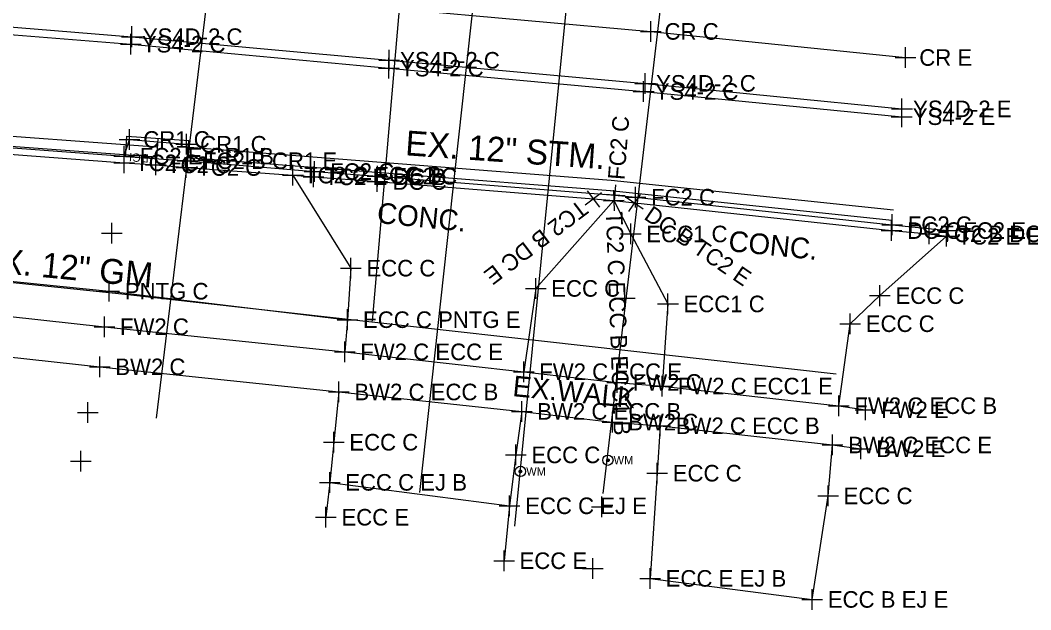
# Model space of a CAD drawing. Extents: x 1363693 to 1365209, y 422201 to 424153.
# Drawn here: x 1364605.9 to 1364703.6, y 423012.4 to 423069.3 of the extents above; entities that cross this region are included whole.
import ezdxf

# ---------------------------------------------------------------- set-up
doc = ezdxf.new("R2010")
doc.units = 0
for name, color, linetype in [('BASELINE-CL-RW', 7, 'Continuous'), ('DR_X_Cells', 7, 'Continuous'), ('DR_X_Storm_Sewer', 7, 'Continuous'), ('DR_X_Text', 7, 'Continuous'), ('O-ALGN-BASELINE-WERK-CL-RW', 7, 'Continuous'), ('O-ALGN-TEXT-BASELINE-WERK-CL-RW', 7, 'Continuous'), ('OWNERS', 7, 'Continuous'), ('PM_X_Channelizing_Line', 7, 'Continuous'), ('PM_X_CL_Dashed', 7, 'Continuous'), ('PM_X_CL_Double_Solid', 7, 'Continuous'), ('PV_X_Driveway', 7, 'Continuous'), ('PV_X_Joint', 7, 'Continuous'), ('RD_X_Text', 7, 'Continuous'), ('SV_X_Original_Ground', 7, 'Continuous'), ('SV_X_Random_Point', 7, 'Continuous'), ('SV_X_Shot_Marker', 7, 'Continuous'), ('UT_X_Gas', 7, 'Continuous'), ('UT_X_Gas_Text', 7, 'Continuous'), ('UT_X_Sanitary_Line', 7, 'Continuous'), ('UT_X_Water', 7, 'Continuous'), ('UT_X_Water_Text', 7, 'Continuous')]:
    doc.layers.add(name, color=color, linetype=linetype)

msp = doc.modelspace()

# ---------------------------------------------------------------- linework, layer by layer
at = {"layer": 'BASELINE-CL-RW'}
for p, q in [((1364634.277, 423054.185), (1364640.422, 423053.733)), ((1364640.422, 423053.733), (1364661.328, 423052.045)), ((1364665.325, 423051.665), (1364690.137, 423048.991)), ((1364690.137, 423048.991), (1364693.782, 423048.676))]:
    msp.add_line(p, q, dxfattribs=at)
for points in [[(1364570.674, 423059.066), (1364572.646, 423058.92), (1364590.401, 423057.486), (1364615.977, 423055.538), (1364619.063, 423055.342), (1364621.975, 423055.087), (1364632.301, 423054.35), (1364634.277, 423054.185)], [(1364634.277, 423054.185), (1364640.422, 423053.733), (1364661.328, 423052.045)], [(1364661.328, 423052.045), (1364663.295, 423051.897), (1364665.325, 423051.665)], [(1364665.325, 423051.665), (1364690.137, 423048.991), (1364693.782, 423048.676)]]:
    msp.add_lwpolyline(points, dxfattribs=at)
at = {"layer": 'DR_X_Cells'}
for p, q in [((1364616.114, 423056.117), (1364616.257, 423058.112)), ((1364616.257, 423058.112), (1364622.242, 423057.682)), ((1364619.25, 423057.897), (1364619.106, 423055.902)), ((1364622.098, 423055.687), (1364622.242, 423057.682)), ((1364622.098, 423055.687), (1364616.114, 423056.117))]:
    msp.add_line(p, q, dxfattribs=at)
at = {"layer": 'DR_X_Storm_Sewer'}
for p, q in [((1364621.898, 423057.074), (1364663.055, 423053.856)), ((1364621.82, 423056.077), (1364662.977, 423052.859)), ((1364663.055, 423053.856), (1364690.314, 423050.983)), ((1364662.95, 423052.862), (1364690.209, 423049.989))]:
    msp.add_line(p, q, dxfattribs=at)
for points in [[(1364303.029, 423086.6), (1364405.322, 423075.89), (1364518.74, 423064.501), (1364619.101, 423057.097)], [(1364619.028, 423056.1), (1364518.653, 423063.505), (1364405.22, 423074.896), (1364302.925, 423085.605)]]:
    msp.add_lwpolyline(points, dxfattribs=at)
at = {"layer": 'O-ALGN-BASELINE-WERK-CL-RW'}
for points in [[(1364344.949, 423099.36), (1364369.026, 423096.77), (1364393.032, 423094.129), (1364418.879, 423091.081), (1364442.643, 423088.825), (1364467.917, 423086.086), (1364493.18, 423083.679), (1364518.018, 423081.408), (1364543.181, 423079.173), (1364568.054, 423076.965), (1364592.54, 423074.839), (1364617.51, 423072.5), (1364642.473, 423070.404), (1364666.864, 423068.234), (1364691.478, 423065.715)], [(1364615.997, 423056.178), (1364616.496, 423057.798), (1364621.996, 423057.332), (1364622.113, 423055.739)]]:
    msp.add_lwpolyline(points, dxfattribs=at)
at = {"layer": 'O-ALGN-TEXT-BASELINE-WERK-CL-RW'}
for points in [[(1364339.859, 423065.236), (1364367.783, 423062.301), (1364384.494, 423060.372), (1364389.265, 423059.925), (1364414.803, 423057.151), (1364426.449, 423055.865), (1364439.276, 423054.559), (1364443.344, 423054.109), (1364464.439, 423051.8), (1364486.536, 423049.467), (1364488.893, 423049.193), (1364502.966, 423047.628), (1364513.925, 423046.335), (1364538.678, 423043.789), (1364546.621, 423042.922), (1364562.831, 423041.282), (1364588.618, 423038.565), (1364613.632, 423035.829), (1364636.734, 423033.399), (1364654.403, 423031.524), (1364663.186, 423030.492), (1364667.788, 423030.132), (1364684.443, 423028.278), (1364687.166, 423027.911)], [(1364514.482, 423050.313), (1364540.545, 423047.488), (1364546.791, 423046.914), (1364563.578, 423045.124), (1364569.365, 423044.476), (1364589.166, 423042.437), (1364614.085, 423039.704), (1364637.304, 423037.274), (1364654.594, 423035.357), (1364663.633, 423034.319), (1364667.981, 423033.97), (1364685.049, 423032.073), (1364687.625, 423031.678)]]:
    msp.add_lwpolyline(points, dxfattribs=at)
at = {"layer": 'OWNERS'}
msp.add_line((1364693.782, 423048.676), (1364695.445, 423048.439), dxfattribs=at)
for points in [[(1364521.622, 423063.425), (1364524.886, 423063.108), (1364540.757, 423061.935), (1364565.707, 423060.04), (1364570.689, 423059.634), (1364590.599, 423058.089), (1364615.997, 423056.178)], [(1364622.113, 423055.739), (1364634.39, 423054.696), (1364640.479, 423054.247), (1364663.406, 423052.415), (1364665.396, 423052.215), (1364690.205, 423049.563), (1364695.558, 423048.995)], [(1364632.301, 423054.35), (1364637.897, 423045.362), (1364637.566, 423040.385), (1364637.304, 423037.274)], [(1364663.295, 423051.897), (1364655.753, 423043.405), (1364654.594, 423035.357)], [(1364663.295, 423051.897), (1364664.94, 423048.665), (1364668.534, 423041.906), (1364667.981, 423033.97)], [(1364685.049, 423032.073), (1364686.145, 423039.996), (1364689.013, 423042.705), (1364695.445, 423048.439)]]:
    msp.add_lwpolyline(points, dxfattribs=at)
at = {"layer": 'PM_X_Channelizing_Line'}
for p, q in [((1364591.762, 423069.735), (1364616.721, 423067.729)), ((1364591.757, 423069.027), (1364616.62, 423067.001)), ((1364616.62, 423067.001), (1364641.564, 423064.687)), ((1364616.721, 423067.729), (1364641.584, 423065.446)), ((1364641.584, 423065.446), (1364666.32, 423063.218)), ((1364641.564, 423064.687), (1364666.183, 423062.428)), ((1364666.32, 423063.218), (1364691.144, 423060.751)), ((1364666.183, 423062.428), (1364691.113, 423059.998))]:
    msp.add_line(p, q, dxfattribs=at)
at = {"layer": 'PM_X_CL_Dashed'}
for p, q in [((1364591.762, 423069.735), (1364616.721, 423067.729)), ((1364616.721, 423067.729), (1364641.584, 423065.446)), ((1364641.584, 423065.446), (1364666.32, 423063.218)), ((1364666.32, 423063.218), (1364691.144, 423060.751))]:
    msp.add_line(p, q, dxfattribs=at)
at = {"layer": 'PM_X_CL_Double_Solid'}
for p, q in [((1364591.757, 423069.027), (1364616.62, 423067.001)), ((1364616.62, 423067.001), (1364641.564, 423064.687)), ((1364641.564, 423064.687), (1364666.183, 423062.428)), ((1364666.183, 423062.428), (1364691.113, 423059.998))]:
    msp.add_line(p, q, dxfattribs=at)
at = {"layer": 'PV_X_Driveway'}
for points in [[(1364636.734, 423033.399), (1364636.245, 423028.544), (1364635.847, 423024.667), (1364635.486, 423021.297)], [(1364654.403, 423031.524), (1364653.835, 423027.319), (1364653.235, 423022.401), (1364652.691, 423017.095)], [(1364667.788, 423030.132), (1364667.495, 423025.552), (1364666.811, 423015.39)], [(1364682.476, 423013.354), (1364684.003, 423023.356), (1364684.443, 423028.278)]]:
    msp.add_lwpolyline(points, dxfattribs=at)
at = {"layer": 'PV_X_Joint'}
for p, q in [((1364635.847, 423024.667), (1364653.235, 423022.401)), ((1364666.811, 423015.39), (1364682.476, 423013.354))]:
    msp.add_line(p, q, dxfattribs=at)
at = {"layer": 'SV_X_Original_Ground'}
for p, q in [((1364666.864, 423067.234), (1364666.864, 423069.234)), ((1364616.62, 423066.001), (1364616.62, 423068.001)), ((1364616.721, 423066.729), (1364616.721, 423068.729)), ((1364665.864, 423068.234), (1364667.864, 423068.234)), ((1364615.62, 423067.001), (1364617.62, 423067.001)), ((1364615.721, 423067.729), (1364617.721, 423067.729)), ((1364641.584, 423064.446), (1364641.584, 423066.446)), ((1364691.478, 423064.715), (1364691.478, 423066.715)), ((1364640.584, 423065.446), (1364642.584, 423065.446)), ((1364641.564, 423063.687), (1364641.564, 423065.687)), ((1364690.478, 423065.715), (1364692.478, 423065.715)), ((1364640.564, 423064.687), (1364642.564, 423064.687)), ((1364666.32, 423062.218), (1364666.32, 423064.218)), ((1364665.32, 423063.218), (1364667.32, 423063.218)), ((1364666.183, 423061.428), (1364666.183, 423063.428)), ((1364665.183, 423062.428), (1364667.183, 423062.428)), ((1364691.113, 423058.998), (1364691.113, 423060.998)), ((1364691.144, 423059.751), (1364691.144, 423061.751)), ((1364690.113, 423059.998), (1364692.113, 423059.998)), ((1364690.144, 423060.751), (1364692.144, 423060.751)), ((1364616.496, 423056.798), (1364616.496, 423058.798)), ((1364621.996, 423056.332), (1364621.996, 423058.332)), ((1364615.496, 423057.798), (1364617.496, 423057.798)), ((1364620.996, 423057.332), (1364622.996, 423057.332)), ((1364614.81, 423047.756), (1364614.81, 423049.756)), ((1364613.81, 423048.756), (1364615.81, 423048.756)), ((1364664.373, 423041.475), (1364664.373, 423043.475)), ((1364663.373, 423042.475), (1364665.373, 423042.475)), ((1364612.482, 423030.402), (1364612.482, 423032.402)), ((1364611.482, 423031.402), (1364613.482, 423031.402)), ((1364611.81, 423025.716), (1364611.81, 423027.716)), ((1364610.81, 423026.716), (1364612.81, 423026.716)), ((1364662.15, 423021.287), (1364662.15, 423023.287)), ((1364661.15, 423022.287), (1364663.15, 423022.287)), ((1364661.287, 423015.354), (1364661.287, 423017.354)), ((1364660.287, 423016.354), (1364662.287, 423016.354))]:
    msp.add_line(p, q, dxfattribs=at)
at = {"layer": 'SV_X_Random_Point'}
for p, q in [((1364614.553, 423042.136), (1364614.553, 423044.136)), ((1364613.553, 423043.136), (1364615.553, 423043.136))]:
    msp.add_line(p, q, dxfattribs=at)
at = {"layer": 'SV_X_Shot_Marker'}
for p, q in [((1364615.997, 423055.178), (1364615.997, 423057.178)), ((1364614.997, 423056.178), (1364616.997, 423056.178)), ((1364615.977, 423054.538), (1364615.977, 423056.538)), ((1364619.063, 423054.342), (1364619.063, 423056.342)), ((1364621.975, 423054.087), (1364621.975, 423056.087)), ((1364622.113, 423054.739), (1364622.113, 423056.739)), ((1364614.977, 423055.538), (1364616.977, 423055.538)), ((1364618.063, 423055.342), (1364620.063, 423055.342)), ((1364620.975, 423055.087), (1364622.975, 423055.087)), ((1364621.113, 423055.739), (1364623.113, 423055.739)), ((1364632.301, 423053.35), (1364632.301, 423055.35)), ((1364634.277, 423053.185), (1364634.277, 423055.185)), ((1364634.39, 423053.696), (1364634.39, 423055.696)), ((1364640.479, 423053.247), (1364640.479, 423055.247)), ((1364631.301, 423054.35), (1364633.301, 423054.35)), ((1364633.277, 423054.185), (1364635.277, 423054.185)), ((1364633.39, 423054.696), (1364635.39, 423054.696)), ((1364639.479, 423054.247), (1364641.479, 423054.247)), ((1364640.422, 423052.733), (1364640.422, 423054.733)), ((1364639.422, 423053.733), (1364641.422, 423053.733)), ((1364663.328, 423051.418), (1364663.484, 423053.412)), ((1364665.396, 423051.215), (1364665.396, 423053.215)), ((1364662.125, 423052.649), (1364660.531, 423051.441)), ((1364660.724, 423052.842), (1364661.932, 423051.248)), ((1364664.403, 423052.337), (1364662.409, 423052.493)), ((1364663.259, 423052.896), (1364663.331, 423050.898)), ((1364664.396, 423052.215), (1364666.396, 423052.215)), ((1364664.498, 423052.228), (1364666.152, 423051.102)), ((1364664.762, 423050.838), (1364665.888, 423052.492)), ((1364662.296, 423051.861), (1364664.294, 423051.933)), ((1364690.205, 423048.563), (1364690.205, 423050.563)), ((1364664.94, 423047.665), (1364664.94, 423049.665)), ((1364689.205, 423049.563), (1364691.205, 423049.563)), ((1364690.137, 423047.991), (1364690.137, 423049.991)), ((1364693.782, 423047.676), (1364693.782, 423049.676)), ((1364695.445, 423047.439), (1364695.445, 423049.439)), ((1364695.558, 423047.995), (1364695.558, 423049.995)), ((1364663.94, 423048.665), (1364665.94, 423048.665)), ((1364689.137, 423048.991), (1364691.137, 423048.991)), ((1364692.782, 423048.676), (1364694.782, 423048.676)), ((1364694.445, 423048.439), (1364696.445, 423048.439)), ((1364694.558, 423048.995), (1364696.558, 423048.995)), ((1364637.897, 423044.362), (1364637.897, 423046.362)), ((1364636.897, 423045.362), (1364638.897, 423045.362)), ((1364655.753, 423042.405), (1364655.753, 423044.405)), ((1364654.753, 423043.405), (1364656.753, 423043.405)), ((1364689.013, 423041.705), (1364689.013, 423043.705)), ((1364668.534, 423040.906), (1364668.534, 423042.906)), ((1364688.013, 423042.705), (1364690.013, 423042.705)), ((1364667.534, 423041.906), (1364669.534, 423041.906)), ((1364614.085, 423038.704), (1364614.085, 423040.704)), ((1364637.566, 423039.385), (1364637.566, 423041.385)), ((1364686.145, 423038.996), (1364686.145, 423040.996)), ((1364613.085, 423039.704), (1364615.085, 423039.704)), ((1364636.566, 423040.385), (1364638.566, 423040.385)), ((1364685.145, 423039.996), (1364687.145, 423039.996)), ((1364637.304, 423036.274), (1364637.304, 423038.274)), ((1364613.632, 423034.829), (1364613.632, 423036.829)), ((1364636.304, 423037.274), (1364638.304, 423037.274)), ((1364612.632, 423035.829), (1364614.632, 423035.829)), ((1364654.594, 423034.357), (1364654.594, 423036.357)), ((1364653.594, 423035.357), (1364655.594, 423035.357)), ((1364663.633, 423033.319), (1364663.633, 423035.319)), ((1364667.981, 423032.97), (1364667.981, 423034.97)), ((1364636.734, 423032.399), (1364636.734, 423034.399)), ((1364662.633, 423034.319), (1364664.633, 423034.319)), ((1364666.981, 423033.97), (1364668.981, 423033.97)), ((1364635.734, 423033.399), (1364637.734, 423033.399)), ((1364685.049, 423031.073), (1364685.049, 423033.073)), ((1364687.625, 423030.678), (1364687.625, 423032.678)), ((1364654.403, 423030.524), (1364654.403, 423032.524)), ((1364684.049, 423032.073), (1364686.049, 423032.073)), ((1364686.625, 423031.678), (1364688.625, 423031.678)), ((1364653.403, 423031.524), (1364655.403, 423031.524)), ((1364663.186, 423029.492), (1364663.186, 423031.492)), ((1364667.788, 423029.132), (1364667.788, 423031.132)), ((1364662.186, 423030.492), (1364664.186, 423030.492)), ((1364666.788, 423030.132), (1364668.788, 423030.132)), ((1364636.245, 423027.544), (1364636.245, 423029.544)), ((1364684.443, 423027.278), (1364684.443, 423029.278)), ((1364687.166, 423026.911), (1364687.166, 423028.911)), ((1364635.245, 423028.544), (1364637.245, 423028.544)), ((1364653.835, 423026.319), (1364653.835, 423028.319)), ((1364683.443, 423028.278), (1364685.443, 423028.278)), ((1364686.166, 423027.911), (1364688.166, 423027.911)), ((1364652.835, 423027.319), (1364654.835, 423027.319)), ((1364667.495, 423024.552), (1364667.495, 423026.552)), ((1364635.847, 423023.667), (1364635.847, 423025.667)), ((1364666.495, 423025.552), (1364668.495, 423025.552)), ((1364634.847, 423024.667), (1364636.847, 423024.667)), ((1364684.003, 423022.356), (1364684.003, 423024.356)), ((1364653.235, 423021.401), (1364653.235, 423023.401)), ((1364683.003, 423023.356), (1364685.003, 423023.356)), ((1364635.486, 423020.297), (1364635.486, 423022.297)), ((1364652.235, 423022.401), (1364654.235, 423022.401)), ((1364634.486, 423021.297), (1364636.486, 423021.297)), ((1364652.691, 423016.095), (1364652.691, 423018.095)), ((1364651.691, 423017.095), (1364653.691, 423017.095)), ((1364666.811, 423014.39), (1364666.811, 423016.39)), ((1364665.811, 423015.39), (1364667.811, 423015.39)), ((1364682.476, 423012.354), (1364682.476, 423014.354)), ((1364681.476, 423013.354), (1364683.476, 423013.354))]:
    msp.add_line(p, q, dxfattribs=at)
at = {"layer": 'UT_X_Gas'}
for p, q in [((1364646.777, 423119.177), (1364639.936, 423040.241)), ((1364589.822, 423045.639), (1364614.553, 423043.136)), ((1364614.553, 423043.136), (1364637.566, 423040.385))]:
    msp.add_line(p, q, dxfattribs=at)
msp.add_lwpolyline([(1363697.823, 423150.328), (1364024.78, 423111.733), (1364079.651, 423106.56), (1364321.815, 423073.856), (1364574.009, 423047.674), (1364582.932, 423046.282), (1364615.757, 423042.884), (1364684.796, 423035.164)], dxfattribs=at)
at = {"layer": 'UT_X_Sanitary_Line'}
for p, q in [((1364628.514, 423108.692), (1364619.076, 423030.883)), ((1364653.605, 423106.434), (1364644.518, 423023.698))]:
    msp.add_line(p, q, dxfattribs=at)
at = {"layer": 'UT_X_Water'}
for p, q in [((1364653.745, 423020.433), (1364660.428, 423087.772)), ((1364662.287, 423023.601), (1364669.69, 423086.364))]:
    msp.add_line(p, q, dxfattribs=at)
for points in [[(1364662.61, 423026.873), (1364662.725, 423026.806), (1364662.725, 423026.806), (1364662.592, 423026.806)], [(1364662.592, 423026.806), (1364662.725, 423026.806), (1364662.725, 423026.806), (1364662.61, 423026.739)], [(1364662.658, 423026.921), (1364662.725, 423026.806), (1364662.725, 423026.806), (1364662.61, 423026.873)], [(1364662.61, 423026.739), (1364662.725, 423026.806), (1364662.725, 423026.806), (1364662.658, 423026.691)], [(1364662.725, 423026.939), (1364662.725, 423026.806), (1364662.725, 423026.806), (1364662.658, 423026.921)], [(1364662.658, 423026.691), (1364662.725, 423026.806), (1364662.725, 423026.806), (1364662.725, 423026.673)], [(1364662.792, 423026.921), (1364662.725, 423026.806), (1364662.725, 423026.806), (1364662.725, 423026.939)], [(1364662.84, 423026.873), (1364662.725, 423026.806), (1364662.725, 423026.806), (1364662.792, 423026.921)], [(1364662.858, 423026.806), (1364662.725, 423026.806), (1364662.725, 423026.806), (1364662.84, 423026.873)], [(1364662.725, 423026.673), (1364662.725, 423026.806), (1364662.725, 423026.806), (1364662.792, 423026.691)], [(1364662.792, 423026.691), (1364662.725, 423026.806), (1364662.725, 423026.806), (1364662.84, 423026.739)], [(1364662.84, 423026.739), (1364662.725, 423026.806), (1364662.725, 423026.806), (1364662.858, 423026.806)], [(1364654.162, 423025.79), (1364654.277, 423025.723), (1364654.277, 423025.723), (1364654.144, 423025.723)], [(1364654.21, 423025.838), (1364654.277, 423025.723), (1364654.277, 423025.723), (1364654.162, 423025.79)], [(1364654.277, 423025.856), (1364654.277, 423025.723), (1364654.277, 423025.723), (1364654.21, 423025.838)], [(1364654.344, 423025.838), (1364654.277, 423025.723), (1364654.277, 423025.723), (1364654.277, 423025.856)], [(1364654.392, 423025.79), (1364654.277, 423025.723), (1364654.277, 423025.723), (1364654.344, 423025.838)], [(1364654.41, 423025.723), (1364654.277, 423025.723), (1364654.277, 423025.723), (1364654.392, 423025.79)], [(1364654.144, 423025.723), (1364654.277, 423025.723), (1364654.277, 423025.723), (1364654.162, 423025.656)], [(1364654.162, 423025.656), (1364654.277, 423025.723), (1364654.277, 423025.723), (1364654.21, 423025.608)], [(1364654.21, 423025.608), (1364654.277, 423025.723), (1364654.277, 423025.723), (1364654.277, 423025.59)], [(1364654.277, 423025.59), (1364654.277, 423025.723), (1364654.277, 423025.723), (1364654.344, 423025.608)], [(1364654.344, 423025.608), (1364654.277, 423025.723), (1364654.277, 423025.723), (1364654.392, 423025.656)], [(1364654.392, 423025.656), (1364654.277, 423025.723), (1364654.277, 423025.723), (1364654.41, 423025.723)]]:
    msp.add_lwpolyline(points, close=True, dxfattribs=at)
for centre in [(1364662.725, 423026.806), (1364654.277, 423025.723)]:
    msp.add_circle(centre, 0.5, dxfattribs=at)

# ---------------------------------------------------------------- texts
at = {"layer": 'DR_X_Text'}
for s, height, rotation, p in [('EX. 12" STM.', 2.4, 355.95552, (1364643.103, 423056.276)), ('DGI', 0.8, 175.88549, (1364618.387, 423056.355))]:
    msp.add_text(s, height=height, rotation=rotation, dxfattribs=at).set_placement(p)
at = {"layer": 'RD_X_Text'}
for s, p in [('CONC.', (1364640.356, 423049.733)), ('CONC.', (1364674.31, 423047.012)), ('EX.WALK', (1364653.46, 423033.003))]:
    msp.add_text(s, height=2, rotation=354.30306, dxfattribs=at).set_placement(p)
at = {"layer": 'SV_X_Original_Ground'}
for s, p in [('CR C', (1364668.201, 423067.434)), ('YS4-2 C', (1364617.691, 423066.201)), ('YS4D-2 C', (1364617.792, 423066.929)), ('YS4D-2 C', (1364642.655, 423064.646)), ('CR E', (1364692.815, 423064.915)), ('YS4-2 C', (1364642.635, 423063.887)), ('YS4D-2 C', (1364667.391, 423062.418)), ('YS4-2 C', (1364667.254, 423061.628)), ('YS4D-2 E', (1364692.215, 423059.951)), ('YS4-2 E', (1364692.184, 423059.198)), ('CR1 C', (1364617.833, 423056.998)), ('CR1 C', (1364623.333, 423056.532))]:
    msp.add_text(s, height=1.6, dxfattribs=at).set_placement(p)
at = {"layer": 'SV_X_Random_Point'}
msp.add_text('PNTG C', height=1.6, dxfattribs=at).set_placement((1364616.053, 423042.336))
at = {"layer": 'SV_X_Shot_Marker'}
for s, rotation, p in [('FC2 C', 85.54346, (1364664.32, 423053.848)), ('TC2 B DC E', 217.14582, (1364659.991, 423052.036)), ('DC B TC2 E', 325.75877, (1364666.115, 423050.16)), ('TC2 C ECC B ECC1 B', 272.06023, (1364662.534, 423050.798))]:
    msp.add_text(s, height=1.6, rotation=rotation, dxfattribs=at).set_placement(p)
for s, p in [('TC2 C', (1364617.048, 423054.738)), ('FC2 E CR1 B', (1364617.497, 423055.378)), ('TC2 C', (1364620.134, 423054.542)), ('FC2 B CR1 E', (1364623.613, 423054.939)), ('TC2 C', (1364623.046, 423054.287)), ('TC2 C ECC B', (1364633.372, 423053.55)), ('FC2 C', (1364635.89, 423053.896)), ('TC2 E DC B', (1364635.348, 423053.385)), ('DC C', (1364641.922, 423052.933)), ('FC2 C', (1364641.979, 423053.447)), ('FC2 C', (1364666.896, 423051.415)), ('FC2 C', (1364691.705, 423048.763)), ('ECC1 C', (1364666.44, 423047.865)), ('DC C', (1364691.637, 423048.191)), ('TC2 B DC E', (1364694.853, 423047.876)), ('TC2 E ECC E', (1364696.516, 423047.639)), ('FC2 E', (1364697.058, 423048.195)), ('ECC C', (1364639.397, 423044.562)), ('ECC C', (1364657.253, 423042.605)), ('ECC C', (1364690.513, 423041.905)), ('ECC1 C', (1364670.034, 423041.106)), ('FW2 C', (1364615.585, 423038.904)), ('ECC C PNTG E', (1364639.066, 423039.585)), ('ECC C', (1364687.645, 423039.196)), ('FW2 C ECC E', (1364638.804, 423036.474)), ('BW2 C', (1364615.132, 423035.029)), ('FW2 C ECC E', (1364656.094, 423034.557)), ('FW2 C', (1364665.133, 423033.519)), ('FW2 C ECC1 E', (1364669.481, 423033.17)), ('BW2 C ECC B', (1364638.234, 423032.599)), ('FW2 C ECC B', (1364686.549, 423031.273)), ('BW2 C ECC B', (1364655.903, 423030.724)), ('FW2 E', (1364689.125, 423030.878)), ('BW2 C', (1364664.686, 423029.692)), ('BW2 C ECC B', (1364669.288, 423029.332)), ('ECC C', (1364637.745, 423027.744)), ('BW2 C ECC E', (1364685.943, 423027.478)), ('BW2 E', (1364688.666, 423027.111)), ('ECC C', (1364655.335, 423026.519)), ('ECC C', (1364668.995, 423024.752)), ('ECC C EJ B', (1364637.347, 423023.867)), ('ECC C', (1364685.503, 423022.556)), ('ECC C EJ E', (1364654.735, 423021.601)), ('ECC E', (1364636.986, 423020.497)), ('ECC E', (1364654.191, 423016.295)), ('ECC E EJ B', (1364668.311, 423014.59)), ('ECC B EJ E', (1364683.976, 423012.554))]:
    msp.add_text(s, height=1.6, dxfattribs=at).set_placement(p)
at = {"layer": 'UT_X_Gas_Text'}
msp.add_text('EX. 12" GM', height=2.4, rotation=354.48665, dxfattribs=at).set_placement((1364601.875, 423045.094))
at = {"layer": 'UT_X_Water_Text'}
for p in [(1364663.285, 423026.406), (1364654.837, 423025.323)]:
    msp.add_text('WM', height=0.8, dxfattribs=at).set_placement(p)

doc.saveas('drawing.dxf')
